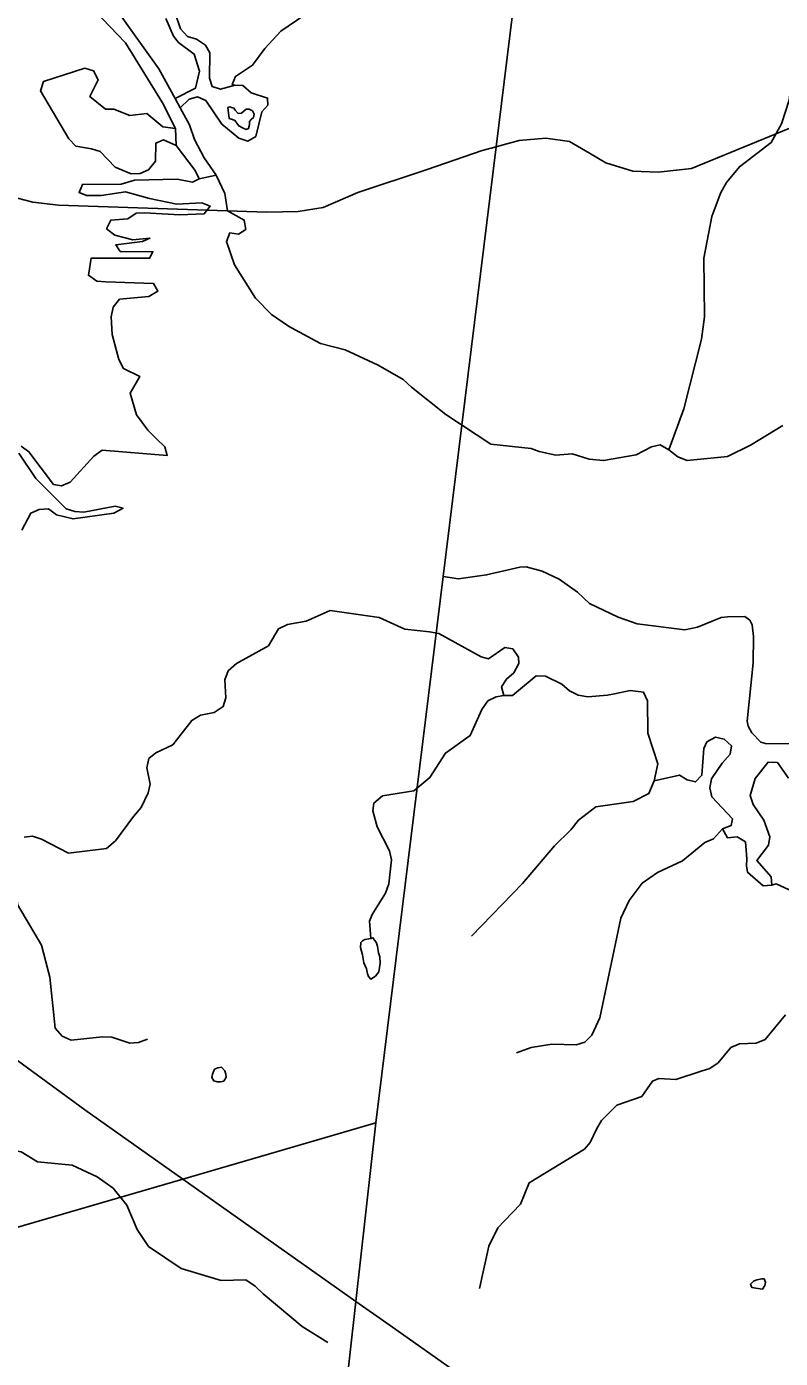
# Model space of a CAD drawing. Extents: x 1525783 to 1900577, y 218250 to 627376.
# Drawn here: x 1676176 to 1682109, y 425388 to 435875 of the extents above; entities that cross this region are included whole.
import ezdxf

# ---------------------------------------------------------------- set-up
doc = ezdxf.new("R2010")
doc.units = 0
for name, color, linetype in [('GM_X_County_Road', 7, 'Continuous'), ('GM_X_Major_Lake', 7, 'Continuous'), ('GM_X_Major_River', 7, 'Continuous'), ('GM_X_Minor_Lake', 7, 'Continuous'), ('GM_X_Minor_River', 7, 'Continuous'), ('GM_X_State_Route', 7, 'Continuous'), ('GM_X_Township', 7, 'Continuous')]:
    doc.layers.add(name, color=color, linetype=linetype)

msp = doc.modelspace()

# ---------------------------------------------------------------- linework, layer by layer
at = {"layer": 'GM_X_County_Road'}
for points in [[(1679927, 434944), (1679928, 434944), (1680053, 434978), (1680263, 434996), (1680448, 434970), (1680606, 434879), (1680734, 434803), (1680948, 434736), (1681146, 434730), (1681409, 434759), (1682229, 435095), (1684213, 435857), (1684258, 435873)], [(1676043, 434541), (1676225, 434493), (1676427, 434470), (1678066, 434415), (1678312, 434420), (1678511, 434450), (1678784, 434570), (1679329, 434751), (1679762, 434899), (1679871, 434929), (1679927, 434944)]]:
    msp.add_lwpolyline(points, dxfattribs=at)
at = {"layer": 'GM_X_Major_Lake'}
msp.add_line((1677535, 434676), (1677669, 434705), dxfattribs=at)
for points in [[(1677669, 434705), (1677737, 434560), (1677756, 434425), (1677889, 434351), (1677900, 434278), (1677843, 434241), (1677775, 434251), (1677748, 434183), (1677813, 433999), (1677978, 433736), (1678104, 433607), (1678236, 433517), (1678290, 433488), (1678488, 433380), (1678684, 433329), (1678942, 433210), (1679140, 433096), (1679205, 433035), (1679475, 432820), (1679831, 432587), (1680147, 432552), (1680211, 432529), (1680342, 432501), (1680471, 432512), (1680604, 432468), (1680718, 432458), (1680975, 432504), (1681094, 432566), (1681163, 432581), (1681230, 432542), (1681301, 432486), (1681375, 432459), (1681692, 432490), (1681873, 432579), (1682128, 432733)], [(1677669, 434705), (1677737, 434560), (1677756, 434425), (1677889, 434351), (1677900, 434278), (1677843, 434241), (1677775, 434251), (1677748, 434183), (1677813, 433999), (1677978, 433736), (1678104, 433607), (1678236, 433517), (1678290, 433488), (1678488, 433380), (1678684, 433329), (1678942, 433210), (1679140, 433096), (1679205, 433035), (1679475, 432820), (1679831, 432587), (1680147, 432552), (1680211, 432529), (1680342, 432501), (1680471, 432512), (1680604, 432468), (1680718, 432458), (1680975, 432504), (1681094, 432566), (1681163, 432581), (1681230, 432542), (1681301, 432486), (1681375, 432459), (1681692, 432490), (1681873, 432579), (1682128, 432733)], [(1676133, 432570), (1676194, 432527), (1676388, 432269), (1676450, 432258), (1676519, 432289), (1676704, 432492), (1676771, 432541), (1677283, 432498), (1677264, 432565), (1677199, 432630), (1677131, 432696), (1677041, 432819), (1676990, 432989), (1677066, 433120), (1676937, 433184), (1676902, 433253), (1676850, 433450), (1676842, 433591), (1676858, 433667), (1676907, 433730), (1677138, 433750), (1677208, 433791), (1677175, 433852), (1676799, 433866), (1676727, 433871), (1676662, 433917), (1676684, 434053), (1677143, 434051), (1677170, 434102), (1676912, 434105), (1676877, 434156), (1677089, 434184), (1677146, 434209), (1677011, 434195), (1676870, 434234), (1676805, 434283), (1676838, 434351), (1676972, 434362), (1677039, 434405), (1677103, 434410), (1677381, 434394), (1677574, 434402), (1677621, 434460), (1677555, 434487), (1677359, 434476), (1677143, 434522), (1676954, 434575), (1676763, 434546), (1676647, 434546), (1676588, 434570), (1676615, 434633), (1676919, 434634), (1677026, 434666), (1677360, 434673), (1677482, 434650), (1677535, 434676)], [(1677535, 434676), (1677482, 434650), (1677360, 434673), (1677026, 434666), (1676919, 434634), (1676615, 434633), (1676588, 434570), (1676647, 434546), (1676763, 434546), (1676954, 434575), (1677143, 434522), (1677359, 434476), (1677555, 434487), (1677621, 434460), (1677574, 434402), (1677381, 434394), (1677103, 434410), (1677039, 434405), (1676972, 434362), (1676838, 434351), (1676805, 434283), (1676870, 434234), (1677011, 434195), (1677146, 434209), (1677089, 434184), (1676877, 434156), (1676912, 434105), (1677170, 434102), (1677143, 434051), (1676684, 434053), (1676662, 433917), (1676727, 433871), (1676799, 433866), (1677175, 433852), (1677208, 433791), (1677138, 433750), (1676907, 433730), (1676858, 433667), (1676842, 433591), (1676850, 433450), (1676902, 433253), (1676937, 433184), (1677066, 433120), (1676990, 432989), (1677041, 432819), (1677131, 432696), (1677199, 432630), (1677264, 432565), (1677283, 432498), (1676771, 432541), (1676704, 432492), (1676519, 432289), (1676450, 432258), (1676388, 432269), (1676194, 432527), (1676133, 432570)], [(1676139, 431910), (1676210, 432044), (1676274, 432073), (1676347, 432077), (1676412, 432030), (1676541, 431998), (1676862, 432044), (1676935, 432083), (1676873, 432098), (1676626, 432052), (1676556, 432058), (1676487, 432077), (1676247, 432316), (1676114, 432516)], [(1676114, 432516), (1676247, 432316), (1676487, 432077), (1676556, 432058), (1676626, 432052), (1676873, 432098), (1676935, 432083), (1676862, 432044), (1676541, 431998), (1676412, 432030), (1676347, 432077), (1676274, 432073), (1676210, 432044), (1676139, 431910)], [(1680259, 430759), (1680187, 430763), (1680000, 430607), (1679932, 430607), (1679915, 430675), (1679954, 430737), (1680011, 430786), (1680050, 430859), (1680047, 430909), (1680002, 430974), (1679941, 430985), (1679811, 430897), (1679755, 430912), (1679420, 431095), (1679348, 431108), (1679152, 431131), (1678952, 431221), (1678566, 431278), (1678375, 431193), (1678230, 431167), (1678159, 431132), (1678079, 430999), (1677828, 430859), (1677763, 430802), (1677736, 430730), (1677743, 430590), (1677722, 430520), (1677651, 430473), (1677599, 430464), (1677544, 430453), (1677476, 430412), (1677326, 430220), (1677193, 430156), (1677138, 430111), (1677123, 430037), (1677148, 429910), (1677133, 429842), (1677077, 429725), (1677017, 429654), (1676874, 429463), (1676805, 429404), (1676504, 429367), (1676292, 429477), (1676222, 429501), (1676156, 429492)], [(1682172, 429957), (1682086, 430079), (1682013, 430084), (1681912, 429955), (1681872, 429820), (1681894, 429749), (1681978, 429627), (1682026, 429494), (1682017, 429430), (1681924, 429309), (1682036, 429181), (1682041, 429113), (1681973, 429108), (1681851, 429216), (1681842, 429267), (1681845, 429321), (1681835, 429455), (1681768, 429494), (1681693, 429488), (1681653, 429557), (1681723, 429583), (1681732, 429637), (1681571, 429811), (1681554, 429881), (1681568, 429951), (1681650, 430076), (1681715, 430147), (1681725, 430211), (1681667, 430264), (1681598, 430279), (1681531, 430242), (1681508, 430191), (1681492, 429980), (1681441, 429927), (1681375, 429944), (1681314, 429981), (1681115, 429935), (1681145, 430069), (1681066, 430311), (1681062, 430565), (1681033, 430634), (1680926, 430646), (1680803, 430620), (1680749, 430611), (1680594, 430597), (1680518, 430611), (1680449, 430644), (1680390, 430697), (1680259, 430759)]]:
    msp.add_lwpolyline(points, dxfattribs=at)
at = {"layer": 'GM_X_Major_River'}
for p, q in [((1677345, 435310), (1677385, 435236)), ((1677353, 434939), (1677348, 435074)), ((1677535, 434676), (1677669, 434705))]:
    msp.add_line(p, q, dxfattribs=at)
for points in [[(1676649, 436066), (1676955, 435748), (1677204, 435343), (1677245, 435274), (1677348, 435074)], [(1676894, 435994), (1677216, 435543), (1677345, 435310)], [(1677385, 435236), (1677456, 435305), (1677520, 435322), (1677586, 435294), (1677713, 435108), (1677845, 434997), (1677916, 434972), (1677981, 435011), (1678027, 435203), (1678074, 435256), (1678073, 435312), (1677943, 435354), (1677878, 435412), (1677818, 435413), (1677703, 435383), (1677636, 435404), (1677615, 435468), (1677617, 435669), (1677584, 435729), (1677514, 435777), (1677443, 435796), (1677386, 435857), (1677342, 435988)], [(1677271, 435939), (1677331, 435800), (1677370, 435749), (1677494, 435659), (1677536, 435524), (1677505, 435390), (1677345, 435310)], [(1677348, 435074), (1677248, 435086), (1677123, 435192), (1676989, 435174), (1676862, 435224), (1676796, 435224), (1676673, 435326), (1676740, 435457), (1676701, 435526), (1676635, 435549), (1676309, 435444), (1676286, 435369), (1676507, 434992), (1676564, 434935), (1676686, 434913), (1676754, 434893), (1676872, 434769), (1676999, 434717), (1677069, 434718), (1677135, 434747), (1677189, 434816), (1677193, 434958), (1677254, 434983), (1677353, 434939)], [(1677669, 434705), (1677572, 434843), (1677496, 434985), (1677458, 435102), (1677385, 435236)], [(1677385, 435236), (1677458, 435102), (1677496, 434985), (1677572, 434843), (1677669, 434705)], [(1677769, 435151), (1677795, 435144), (1677815, 435136), (1677831, 435116), (1677846, 435093), (1677880, 435075), (1677904, 435066), (1677922, 435072), (1677929, 435102), (1677929, 435128), (1677943, 435144), (1677962, 435160), (1677968, 435186), (1677953, 435212), (1677927, 435226), (1677903, 435225), (1677887, 435211), (1677866, 435193), (1677840, 435192), (1677817, 435216), (1677807, 435232), (1677789, 435239), (1677775, 435243), (1677759, 435237)], [(1677759, 435237), (1677769, 435151)], [(1677353, 434939), (1677502, 434742), (1677535, 434676)], [(1677353, 434939), (1677502, 434742), (1677535, 434676)]]:
    msp.add_lwpolyline(points, dxfattribs=at)
at = {"layer": 'GM_X_Minor_Lake'}
for points in [[(1678884, 428695), (1678838, 428686), (1678820, 428676), (1678807, 428662), (1678803, 428624), (1678820, 428566), (1678831, 428502), (1678850, 428455), (1678859, 428417), (1678867, 428395), (1678886, 428374), (1678923, 428398), (1678947, 428433), (1678959, 428499), (1678956, 428550), (1678946, 428582), (1678937, 428634), (1678928, 428666), (1678912, 428683)], [(1678912, 428683), (1678904, 428700), (1678884, 428695)], [(1677681, 427676), (1677655, 427664), (1677639, 427627), (1677633, 427599), (1677649, 427573), (1677675, 427565), (1677701, 427565), (1677727, 427571), (1677747, 427601), (1677745, 427627), (1677735, 427653), (1677711, 427680), (1677681, 427676)], [(1677681, 427676), (1677655, 427664), (1677639, 427627), (1677633, 427599), (1677649, 427573), (1677675, 427565), (1677701, 427565)], [(1677701, 427565), (1677727, 427571), (1677747, 427601), (1677745, 427627), (1677735, 427653), (1677711, 427680), (1677681, 427676)], [(1681963, 426014), (1681925, 426006), (1681897, 425997), (1681875, 425971), (1681885, 425945), (1681917, 425941)], [(1681963, 426014), (1681925, 426006), (1681897, 425997), (1681875, 425971), (1681885, 425945), (1681917, 425941), (1681969, 425933), (1681987, 425961), (1681991, 425987), (1681981, 426014), (1681963, 426014)], [(1681917, 425941), (1681969, 425933), (1681987, 425961), (1681991, 425987), (1681981, 426014), (1681963, 426014)]]:
    msp.add_lwpolyline(points, dxfattribs=at)
at = {"layer": 'GM_X_Minor_River'}
for points in [[(1677818, 435413), (1677794, 435419), (1677821, 435483), (1677953, 435571), (1678050, 435703), (1678178, 435838), (1678357, 435963), (1678563, 436060), (1678700, 436121), (1679242, 436206), (1679438, 436193), (1679508, 436202), (1679707, 436265), (1680085, 436316), (1680289, 436309)], [(1681230, 432542), (1681348, 432866), (1681488, 433413), (1681511, 433591), (1681506, 434053), (1681570, 434380), (1681641, 434570), (1681684, 434647), (1681787, 434772), (1682036, 434962), (1682117, 435109), (1682179, 435296), (1682207, 435544), (1682180, 436044)], [(1679932, 430607), (1679872, 430598), (1679807, 430565), (1679758, 430497), (1679668, 430292), (1679473, 430155), (1679351, 429961), (1679225, 429857), (1678978, 429817), (1678909, 429760), (1678900, 429700), (1678936, 429573), (1679033, 429385), (1679049, 429314), (1679028, 429124), (1679001, 429052), (1678896, 428882), (1678875, 428830), (1678884, 428695)], [(1681115, 429935), (1681075, 429835), (1680950, 429773), (1680657, 429732), (1680519, 429626), (1680461, 429549), (1680331, 429425), (1680079, 429128), (1679677, 428712)], [(1681653, 429557), (1681583, 429480), (1681514, 429449), (1681340, 429307), (1681142, 429214), (1681022, 429130), (1680918, 428994), (1680853, 428854), (1680687, 428069), (1680626, 427932), (1680569, 427878), (1680503, 427857), (1680311, 427861), (1680148, 427837), (1680031, 427795)], [(1676033, 429231), (1676024, 429211), (1676096, 429084), (1676104, 428963), (1676292, 428643), (1676358, 428389), (1676401, 427989), (1676456, 427926), (1676525, 427893), (1676772, 427921), (1676846, 427916), (1676987, 427871), (1677057, 427874), (1677128, 427901)], [(1682041, 429113), (1682077, 429126), (1682208, 429064)], [(1682149, 428092), (1681989, 427898), (1681920, 427869), (1681788, 427864), (1681720, 427837), (1681619, 427714), (1681554, 427671), (1681486, 427650), (1681285, 427583), (1681153, 427592), (1681102, 427572), (1681018, 427450), (1680822, 427381), (1680702, 427262), (1680663, 427193), (1680611, 427087), (1680566, 427034), (1680133, 426771), (1680063, 426603), (1679937, 426471), (1679886, 426416), (1679815, 426271), (1679741, 425939)], [(1675428, 426775), (1675414, 426811), (1675460, 426874), (1675528, 426917), (1675792, 426961), (1676005, 427036), (1676133, 427013), (1676262, 426935), (1676535, 426910), (1676730, 426817), (1676856, 426728), (1676964, 426594), (1677045, 426404), (1677136, 426268), (1677392, 426095), (1677706, 426002), (1677900, 426006), (1677976, 425957), (1678039, 425896), (1678346, 425640), (1678546, 425514)]]:
    msp.add_lwpolyline(points, dxfattribs=at)
at = {"layer": 'GM_X_State_Route'}
msp.add_lwpolyline([(1673916, 429066), (1673917, 429065), (1673939, 429050), (1674112, 428916), (1674488, 428599), (1674728, 428423), (1674845, 428353), (1675025, 428262), (1675447, 428088), (1675774, 427961), (1675916, 427869), (1676634, 427346), (1677405, 426800), (1678767, 425836), (1679011, 425664), (1679618, 425238), (1679799, 425158), (1681504, 424555), (1682911, 423773)], dxfattribs=at)
at = {"layer": 'GM_X_Township'}
for points in [[(1681025, 444291), (1679871, 434929), (1679454, 431544), (1678924, 427242), (1677405, 426800), (1673144, 425561), (1668810, 424300), (1663005, 422598), (1662544, 422468), (1661917, 422302), (1655652, 418075), (1649010, 418793), (1649278, 420121), (1649290, 420273), (1649389, 423628), (1648290, 426895), (1648220, 427103), (1647298, 429844), (1647262, 429928), (1646572, 431971), (1642730, 433950)], [(1682380, 430224), (1681993, 430229), (1681955, 430240), (1681884, 430313), (1681856, 430366), (1681847, 430405), (1681894, 430865), (1681897, 431072), (1681886, 431163), (1681868, 431202), (1681830, 431229), (1681692, 431228), (1681642, 431221), (1681458, 431147), (1681357, 431124), (1680982, 431171), (1680833, 431224), (1680607, 431332), (1680513, 431422), (1680369, 431525), (1680233, 431586), (1680107, 431620), (1680059, 431618), (1679796, 431558), (1679575, 431527), (1679454, 431544), (1679871, 434929), (1681025, 444291)], [(1677923, 418276), (1678767, 425836), (1678924, 427242), (1679454, 431544), (1679575, 431527), (1679796, 431558), (1680059, 431618), (1680107, 431620), (1680233, 431586), (1680369, 431525), (1680513, 431422), (1680607, 431332), (1680833, 431224), (1680982, 431171), (1681357, 431124), (1681458, 431147), (1681642, 431221), (1681692, 431228), (1681830, 431229), (1681868, 431202), (1681886, 431163), (1681897, 431072), (1681894, 430865), (1681847, 430405), (1681856, 430366), (1681884, 430313), (1681955, 430240), (1681993, 430229), (1682380, 430224)], [(1647880, 413222), (1648706, 417404), (1649010, 418793), (1655652, 418075), (1661917, 422302), (1662544, 422468), (1663005, 422598), (1668810, 424300), (1673144, 425561), (1677405, 426800), (1678924, 427242), (1678767, 425836), (1677923, 418276), (1678285, 411417)]]:
    msp.add_lwpolyline(points, dxfattribs=at)

doc.saveas('drawing.dxf')
